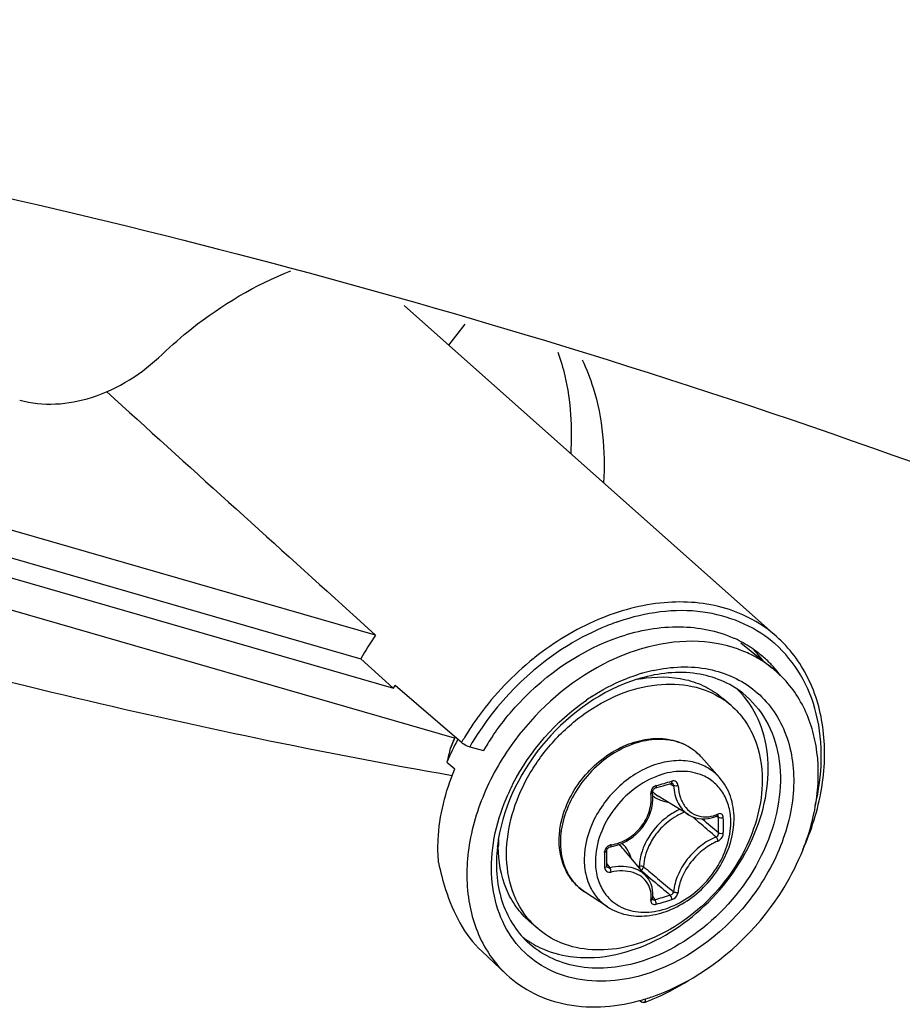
# Model space of a CAD drawing. Header units: millimetres. Extents: x 0 to 420, y 0 to 297.
# Tile 493 of 502: x 378.25 to 380.94, y 234.06 to 237.06. Entities that reach past the tile are written whole.
import ezdxf

# ---------------------------------------------------------------- set-up
doc = ezdxf.new("R2010")
doc.units = ezdxf.units.MM
doc.header["$LTSCALE"] = 23.1
doc.layers.get('0').update_dxf_attribs({"linetype": 'CONTINUOUS'})
doc.layers.add('02___PRT_ALL_AXES', color=7, linetype='CONTINUOUS')

msp = doc.modelspace()

# ---------------------------------------------------------------- linework, layer by layer
at = {"color": 7, "linetype": 'CONTINUOUS'}
for p, q in [((379.4232, 236.1896), (380.558, 235.1804)), ((379.5591, 236.0688), (379.6092, 236.133)), ((379.3362, 235.1845), (376.6087, 235.9719)), ((376.9325, 235.7934), (379.2907, 235.1127)), ((377.031, 235.7038), (379.3903, 235.0227)), ((379.5771, 234.8708), (376.9885, 235.618)), ((379.2575, 235.2558), (379.2663, 235.2478)), ((379.2663, 235.2478), (379.3362, 235.1845)), ((380.4489, 235.1607), (380.5442, 235.0846)), ((379.2907, 235.1127), (379.3888, 235.0241)), ((379.3888, 235.0241), (379.3903, 235.0227)), ((379.3903, 235.0227), (379.3953, 235.0313)), ((379.598, 234.8572), (379.3953, 235.0313)), ((380.4195, 234.97), (380.3945, 234.9917)), ((379.5639, 234.8399), (379.5642, 234.8409)), ((379.6229, 234.8443), (379.6646, 234.8323)), ((380.3844, 234.75), (380.329, 234.8126)), ((379.5537, 234.7976), (379.5773, 234.7766)), ((380.1893, 234.7187), (380.2041, 234.7229)), ((380.2041, 234.7229), (380.213, 234.7254)), ((380.213, 234.7254), (380.2218, 234.728)), ((380.2218, 234.728), (380.2367, 234.7324)), ((380.2335, 234.7315), (380.2446, 234.7254)), ((380.2367, 234.7324), (380.2372, 234.7326)), ((380.2372, 234.7326), (380.2383, 234.7327)), ((380.2383, 234.7327), (380.2392, 234.7326)), ((380.2392, 234.7326), (380.24, 234.7324)), ((380.24, 234.7324), (380.2403, 234.7323)), ((380.1805, 234.7076), (380.1808, 234.7091)), ((380.1805, 234.7061), (380.1805, 234.7076)), ((380.1814, 234.6957), (380.1805, 234.7061)), ((380.1808, 234.7091), (380.1812, 234.7107)), ((380.1812, 234.7107), (380.1819, 234.7122)), ((380.1813, 234.6828), (380.1814, 234.6957)), ((380.1819, 234.7122), (380.1827, 234.7136)), ((380.1827, 234.7136), (380.1837, 234.715)), ((380.1837, 234.715), (380.1849, 234.7162)), ((380.1849, 234.7162), (380.1861, 234.7172)), ((380.1861, 234.7172), (380.1874, 234.718)), ((380.1874, 234.718), (380.1887, 234.7186)), ((380.1887, 234.7186), (380.1893, 234.7187)), ((380.2904, 234.6363), (380.1976, 234.6938)), ((380.1777, 234.6571), (380.1801, 234.6699)), ((380.1801, 234.6699), (380.1813, 234.6828)), ((380.1638, 234.6202), (380.1695, 234.6322)), ((380.1695, 234.6322), (380.1742, 234.6445)), ((380.1742, 234.6445), (380.1777, 234.6571)), ((380.2903, 234.6363), (380.2941, 234.6341)), ((380.2941, 234.6341), (380.3025, 234.6301)), ((380.3597, 234.627), (380.3697, 234.6302)), ((380.3697, 234.6302), (380.3772, 234.6332)), ((380.3743, 234.632), (380.3813, 234.6283)), ((380.3781, 234.6338), (380.3772, 234.6332)), ((380.3772, 234.6332), (380.3785, 234.6336)), ((380.3785, 234.6336), (380.379, 234.6336)), ((380.1492, 234.5978), (380.157, 234.6087)), ((380.157, 234.6087), (380.1638, 234.6202)), ((380.3025, 234.6301), (380.3113, 234.627)), ((380.3113, 234.627), (380.3206, 234.6249)), ((380.3206, 234.6249), (380.3301, 234.6239)), ((380.3301, 234.6239), (380.3398, 234.6239)), ((380.3308, 234.6239), (380.3331, 234.6219)), ((380.3398, 234.6239), (380.3498, 234.6249)), ((380.3498, 234.6249), (380.3597, 234.627)), ((380.1209, 234.5695), (380.1311, 234.5782)), ((380.1311, 234.5782), (380.1406, 234.5876)), ((380.1406, 234.5876), (380.1492, 234.5978)), ((380.0518, 234.5393), (380.0614, 234.5411)), ((380.0614, 234.5411), (380.0741, 234.5446)), ((380.0741, 234.5446), (380.0865, 234.5493)), ((380.0865, 234.5493), (380.0985, 234.555)), ((380.0985, 234.555), (380.11, 234.5618)), ((380.11, 234.5618), (380.1209, 234.5695)), ((380.041, 234.5287), (380.0413, 234.53)), ((380.041, 234.5279), (380.041, 234.5287)), ((380.0411, 234.5092), (380.041, 234.5279)), ((380.0413, 234.53), (380.0418, 234.5314)), ((380.0418, 234.5314), (380.0425, 234.5328)), ((380.0425, 234.5328), (380.0434, 234.5341)), ((380.0434, 234.5341), (380.0445, 234.5353)), ((380.0445, 234.5353), (380.0457, 234.5365)), ((380.0457, 234.5365), (380.047, 234.5374)), ((380.047, 234.5374), (380.0484, 234.5382)), ((380.0484, 234.5382), (380.0499, 234.5388)), ((380.0499, 234.5388), (380.0514, 234.5392)), ((380.0514, 234.5392), (380.0518, 234.5393)), ((380.1626, 234.4474), (380.0926, 234.5308)), ((380.041, 234.4806), (380.0411, 234.5041)), ((380.041, 234.4802), (380.041, 234.4806)), ((380.0411, 234.4794), (380.041, 234.4802)), ((380.0411, 234.5041), (380.0411, 234.5092)), ((380.0411, 234.4874), (380.0504, 234.4751)), ((380.1396, 234.4802), (380.136, 234.4792)), ((380.0413, 234.4787), (380.0411, 234.4794)), ((380.0417, 234.4782), (380.0413, 234.4787)), ((380.1492, 234.4634), (380.1826, 234.4351)), ((380.1674, 234.4412), (380.1626, 234.4474)), ((380.1721, 234.4333), (380.1674, 234.4412)), ((380.1759, 234.4249), (380.1721, 234.4333)), ((380.1787, 234.4161), (380.1759, 234.4249)), ((380.043, 234.3558), (379.9732, 234.4017)), ((380.1806, 234.4068), (380.1787, 234.4161)), ((380.1814, 234.3972), (380.1806, 234.4068)), ((380.1813, 234.3873), (380.1814, 234.3972)), ((380.1804, 234.3792), (380.1814, 234.3784)), ((380.1805, 234.3801), (380.1813, 234.3873)), ((380.1805, 234.3795), (380.1805, 234.3801)), ((380.1805, 234.3792), (380.1805, 234.3795)), ((380.1805, 234.3792), (380.1805, 234.3791)), ((380.1805, 234.3791), (380.1805, 234.3792)), ((380.1805, 234.3791), (380.1805, 234.3791)), ((380.1812, 234.3863), (380.1872, 234.3781)), ((380.1814, 234.3784), (380.1823, 234.3779)), ((379.8303, 234.2897), (379.8053, 234.3113)), ((379.6598, 234.2202), (379.7348, 234.1499)), ((380.1419, 234.0706), (380.1479, 234.0655)), ((380.1549, 234.0646), (380.1536, 234.0638))]:
    msp.add_line(p, q, dxfattribs=at)
for centre, radius, start, end in [((380.3041, 234.5537), 0.7097, 109.4203, 111.7249), ((380.2989, 234.5682), 0.6943, 108.6304, 109.4149), ((380.0871, 234.659), 0.9165, 145.0102, 150.3295), ((380.2761, 234.8354), 0.3723, 65.4059, 65.984), ((380.2786, 234.8406), 0.3665, 60.8683, 65.4152), ((380.3163, 234.7937), 0.3698, 62.7861, 70.0184), ((380.2831, 234.8488), 0.3571, 52.1189, 60.8685), ((380.3005, 234.8711), 0.3824, 48.5835, 50.1979), ((380.4008, 234.3902), 0.9289, 128.8768, 143.7603), ((380.3805, 234.4136), 0.8979, 128.4944, 128.8086), ((380.3213, 234.8039), 0.3585, 60.3613, 62.7529), ((380.2382, 234.8882), 0.3545, 39.7902, 44.9595), ((380.3244, 234.8092), 0.3523, 51.4094, 60.3711), ((380.2858, 234.8525), 0.3526, 51.3783, 52.0948), ((380.2857, 234.8524), 0.3527, 45.1238, 51.3734), ((380.2354, 234.8859), 0.3581, 37.9629, 39.7925), ((380.2836, 234.8503), 0.3557, 39.8833, 45.1176), ((380.2783, 234.5851), 0.487, 106.1133, 107.3256), ((380.2138, 234.6523), 0.4052, 99.9888, 101.46), ((380.2936, 234.5712), 0.518, 106.1134, 107.3858), ((380.289, 234.5873), 0.5012, 102.3187, 106.1235), ((380.2797, 234.8471), 0.3607, 36.5231, 39.8819), ((380.3487, 234.4495), 0.652, 122.851, 124.5399), ((380.2418, 234.8156), 0.2831, 42.6059, 46.1215), ((380.2408, 234.8147), 0.2844, 41.9998, 42.6077), ((380.2531, 234.7778), 0.2542, 49.1138, 56.5118), ((380.397, 234.3929), 0.9242, 143.7552, 144.5649), ((380.3909, 234.3971), 0.9168, 145.7861, 147.2162), ((380.3945, 234.3946), 0.9212, 144.5648, 145.7865), ((380.1284, 234.6164), 0.6072, 155.2325, 155.5445), ((380.1257, 234.6159), 0.6048, 155.0789, 155.4074), ((380.1298, 234.6158), 0.6088, 154.9071, 155.2325), ((380.1273, 234.6151), 0.6067, 154.7598, 155.0789), ((380.3759, 234.4064), 0.8991, 148.7816, 149.9069), ((380.3842, 234.4014), 0.9088, 147.2157, 148.7811), ((380.3657, 234.4186), 0.814, 145.8248, 149.459), ((380.4223, 234.3723), 0.8243, 141.2071, 141.3892), ((380.2495, 234.5077), 0.7538, 151.5473, 157.3797), ((380.114, 234.6211), 0.592, 156.1222, 158.3075), ((380.1167, 234.6214), 0.5945, 157.7633, 158.3391), ((380.1228, 234.6189), 0.6011, 155.7151, 157.7608), ((380.1228, 234.6172), 0.6017, 155.407, 156.1264), ((380.1273, 234.6169), 0.6061, 155.5446, 155.7177), ((380.3785, 234.4045), 0.8743, 148.6078, 149.7971), ((390.7663, 232.126), 11.5265, 166.38196, 166.59805), ((380.2138, 234.7105), 0.1539, 50.5352, 52.3899), ((380.214, 234.7107), 0.1537, 47.2036, 50.5349), ((380.2134, 234.7101), 0.1545, 41.5302, 47.1948), ((380.2801, 234.5269), 0.2433, 109.0708, 109.2293), ((380.3425, 234.4308), 0.6599, 153.6901, 154.2381), ((380.3456, 234.4292), 0.6634, 152.9605, 153.69), ((379.6593, 236.6582), 2.0045, 285.3931, 286.8075), ((380.3339, 234.4348), 0.6504, 155.0535, 155.9788), ((380.3389, 234.4325), 0.6559, 154.2378, 155.0537), ((380.2449, 234.7701), 0.0898, 224.1498, 225.1349), ((380.2451, 234.7704), 0.0901, 225.1677, 238.1926), ((380.346, 234.4685), 0.202, 114.0645, 126.4053), ((372.1934, 225.0622), 12.5417, 49.56104, 49.72441), ((380.3357, 234.7366), 0.1071, 290.317, 292.2631), ((380.3344, 234.7396), 0.1103, 292.2624, 294.0755), ((372.9285, 225.9236), 11.4092, 49.26308, 49.56466), ((372.35, 225.1256), 12.4061, 49.65654, 49.94798), ((378.9161, 234.6046), 1.4654, 0.0023, 0.9288), ((378.9647, 234.6046), 1.4168, 359.0554, 0.003), ((378.9178, 234.6037), 1.4783, 0.0024, 0.9289), ((378.9669, 234.6037), 1.4292, 359.0555, 0.003), ((380.3598, 234.4506), 0.2113, 135.0983, 148.1044), ((380.1896, 234.4846), 0.4855, 172.5131, 173.5723), ((380.1997, 234.4833), 0.4956, 170.9639, 172.5115), ((380.1092, 234.5389), 0.399, 176.792, 179.9853), ((380.0572, 234.5235), 0.0216, 99.0638, 106.7637), ((380.0236, 234.4728), 0.0902, 40.0257, 53.8865), ((377.8937, 234.4993), 2.1407, 0.0023, 0.6425), ((380.0083, 234.4725), 0.1114, 16.5086, 23.3442), ((377.9738, 234.4993), 2.0607, 359.3452, 0.0019), ((380.0383, 234.4806), 0.00271, 351.6033, 359.3214), ((387.8055, 243.5644), 11.8794, 229.89404, 230.16205), ((387.2956, 242.8567), 11.0235, 229.81565, 230.16603), ((386.8571, 242.4272), 10.3986, 230.16047, 230.51372), ((379.8124, 235.7652), 1.4368, 285.1211, 287.0773), ((379.813, 235.7633), 1.4495, 285.1302, 287.0863), ((379.9968, 234.4819), 0.2543, 221.708, 229.0965), ((379.9578, 234.4876), 0.2831, 232.7252, 236.2895), ((379.9592, 234.4898), 0.2856, 236.2886, 238.5626)]:
    msp.add_arc(centre, radius, start, end, dxfattribs=at)
msp.add_ellipse((371.7614, 242.4027), major_axis=(23.9533, -21.8), ratio=0.007825, start_param=-1.277815, end_param=-1.245388, dxfattribs=at)
for points, knots in [([(380.6158, 237.6464), (381.9951, 237.2171), (384.6602, 236.1235), (387.0752, 234.5497), (388.1836, 233.6648)], [0, 0, 0, 0, 0.504597, 1, 1, 1, 1]), ([(378.6856, 236.041), (378.7146, 236.0687), (378.8323, 236.1715), (378.9693, 236.2529), (379.0774, 236.2954)], [0, 0, 0, 0, 0.256932, 1, 1, 1, 1]), ([(379.5697, 234.7557), (378.7757, 234.8937), (377.0485, 235.3208), (375.363, 235.8818), (374.4524, 236.2143)], [0, 0, 0, 0, 0.45396, 1, 1, 1, 1]), ([(379.8919, 236.0473), (379.9002, 236.0236), (379.9291, 235.9233), (379.9359, 235.8172), (379.9308, 235.7382)], [0, 0, 0, 0, 0.240719, 1, 1, 1, 1]), ([(378.2514, 235.9014), (378.3216, 235.8812), (378.4889, 235.8944), (378.6249, 235.9829), (378.6856, 236.041)], [0, 0, 0, 0, 0.465373, 1, 1, 1, 1]), ([(379.9656, 236.0246), (379.9787, 235.997), (380.0252, 235.8777), (380.0372, 235.7464), (380.0306, 235.6495)], [0, 0, 0, 0, 0.239128, 1, 1, 1, 1]), ([(380.558, 235.1804), (380.5141, 235.2194), (380.4029, 235.2797), (380.2079, 235.2943), (380.0049, 235.2391), (379.8802, 235.1629), (379.8216, 235.1164)], [0, 0, 0, 0, 0.220902, 0.457901, 0.718638, 1, 1, 1, 1]), ([(380.5453, 235.1648), (380.4864, 235.214), (380.3258, 235.2785), (380.1586, 235.2536), (380.0771, 235.2261)], [0, 0, 0, 0, 0.471571, 1, 1, 1, 1]), ([(380.0414, 235.213), (380.0003, 235.1966), (379.8377, 235.114), (379.7039, 234.9774), (379.6322, 234.8599)], [0, 0, 0, 0, 0.24306, 1, 1, 1, 1]), ([(380.0823, 235.1804), (380.1405, 235.1998), (380.258, 235.2213), (380.3767, 235.1982), (380.4276, 235.1755)], [0, 0, 0, 0, 0.523768, 1, 1, 1, 1]), ([(379.6923, 234.8759), (379.7164, 234.9114), (379.8202, 235.0416), (379.9651, 235.1413), (380.0823, 235.1804)], [0, 0, 0, 0, 0.257864, 1, 1, 1, 1]), ([(380.6387, 234.5307), (380.6649, 234.5895), (380.7026, 234.7094), (380.71, 234.8914), (380.6641, 235.0564), (380.5973, 235.1454), (380.558, 235.1804)], [0, 0, 0, 0, 0.276835, 0.534764, 0.773567, 1, 1, 1, 1]), ([(380.1498, 235.1438), (380.115, 235.1338), (379.9737, 235.0789), (379.8519, 234.9782), (379.7799, 234.8887)], [0, 0, 0, 0, 0.239812, 1, 1, 1, 1]), ([(380.4427, 235.1413), (380.3982, 235.1575), (380.2984, 235.1737), (380.1992, 235.1581), (380.1498, 235.1438)], [0, 0, 0, 0, 0.479541, 1, 1, 1, 1]), ([(380.6763, 234.6647), (380.6979, 234.7555), (380.7038, 234.8985), (380.638, 235.0649), (380.5841, 235.1308), (380.5535, 235.1578)], [0, 0, 0, 0, 0.528186, 0.768963, 1, 1, 1, 1]), ([(380.1821, 235.077), (380.2374, 235.089), (380.3491, 235.0943), (380.501, 235.0263), (380.5968, 234.8907), (380.6211, 234.7178), (380.5779, 234.5342), (380.4459, 234.3094), (380.2746, 234.1836), (380.15, 234.1476)], [0, 0, 0, 0, 0.119392, 0.22816, 0.336356, 0.454374, 0.585726, 0.726493, 1, 1, 1, 1]), ([(380.6389, 234.5307), (380.6594, 234.5824), (380.6877, 234.6872), (380.6871, 234.8441), (380.6407, 234.9835), (380.5794, 235.0565), (380.5442, 235.0846)], [0, 0, 0, 0, 0.278775, 0.536818, 0.77451, 1, 1, 1, 1]), ([(379.995, 234.9973), (380.0065, 235.0047), (380.052, 235.0321), (380.1011, 235.0537), (380.1388, 235.0655)], [0, 0, 0, 0, 0.256629, 1, 1, 1, 1]), ([(380.4552, 235.0074), (380.4156, 235.039), (380.3097, 235.0816), (380.1984, 235.0689), (380.1432, 235.0529)], [0, 0, 0, 0, 0.468572, 1, 1, 1, 1]), ([(380.1435, 235.0513), (380.1888, 235.0593), (380.2589, 235.0594), (380.3428, 235.0293), (380.3786, 235.0054), (380.3945, 234.9917)], [0, 0, 0, 0, 0.519582, 0.762838, 1, 1, 1, 1]), ([(380.1333, 235.05), (380.0267, 235.0168), (379.8346, 234.881), (379.7278, 234.6713), (379.7102, 234.5611)], [0, 0, 0, 0, 0.500056, 1, 1, 1, 1]), ([(379.7352, 234.5173), (379.7352, 234.5979), (379.7737, 234.7229), (379.8712, 234.8594), (379.9671, 234.9465), (380.076, 235.0079), (380.1898, 235.0384), (380.2996, 235.035), (380.3655, 235.0083), (380.3934, 234.9898)], [0, 0, 0, 0, 0.254142, 0.391, 0.527564, 0.659013, 0.781772, 0.894694, 1, 1, 1, 1]), ([(380.1, 234.2185), (380.1831, 234.2425), (380.3405, 234.3363), (380.4744, 234.5178), (380.5286, 234.6836), (380.5375, 234.8049), (380.5138, 234.9161), (380.4755, 234.9791), (380.4522, 235.005)], [0, 0, 0, 0, 0.260989, 0.532289, 0.661973, 0.783062, 0.894976, 1, 1, 1, 1]), ([(380.4552, 235.0074), (380.4836, 234.9847), (380.5331, 234.9259), (380.5709, 234.8137), (380.5719, 234.6873), (380.525, 234.5104), (380.3894, 234.3136), (380.2236, 234.2117), (380.1354, 234.1863)], [0, 0, 0, 0, 0.104524, 0.214592, 0.333967, 0.462949, 0.735941, 1, 1, 1, 1]), ([(380.4195, 234.97), (380.4347, 234.9568), (380.4623, 234.9264), (380.5034, 234.8518), (380.5146, 234.7861), (380.5146, 234.7423)], [0, 0, 0, 0, 0.238021, 0.481682, 1, 1, 1, 1]), ([(379.7782, 234.8866), (379.7379, 234.8361), (379.6703, 234.7277), (379.6142, 234.5513), (379.61, 234.3784), (379.6457, 234.2725), (379.6723, 234.2279)], [0, 0, 0, 0, 0.275388, 0.53757, 0.779176, 1, 1, 1, 1]), ([(379.598, 234.8572), (379.5995, 234.8559), (379.6073, 234.8505), (379.6159, 234.8463), (379.6229, 234.8443)], [0, 0, 0, 0, 0.219061, 1, 1, 1, 1]), ([(380.3077, 234.8324), (380.2914, 234.845), (380.252, 234.8641), (380.1846, 234.8695), (380.1139, 234.8531), (380.0457, 234.8169), (379.9854, 234.7639), (379.9237, 234.6799), (379.8993, 234.6022), (379.8993, 234.5522)], [0, 0, 0, 0, 0.104897, 0.216899, 0.338904, 0.47012, 0.607003, 0.744549, 1, 1, 1, 1]), ([(379.904, 234.6227), (379.9165, 234.6724), (379.9677, 234.766), (380.053, 234.83), (380.1004, 234.8495)], [0, 0, 0, 0, 0.499995, 1, 1, 1, 1]), ([(380.1004, 234.8495), (380.121, 234.858), (380.1629, 234.8699), (380.2266, 234.8704), (380.2848, 234.8518), (380.3162, 234.827), (380.329, 234.8126)], [0, 0, 0, 0, 0.270574, 0.524505, 0.765155, 1, 1, 1, 1]), ([(380.3149, 234.7942), (380.2973, 234.7996), (380.2586, 234.8046), (380.199, 234.7953), (380.1398, 234.7704), (380.0664, 234.7189), (379.9964, 234.6304), (379.972, 234.5424), (379.972, 234.5002)], [0, 0, 0, 0, 0.108641, 0.225762, 0.35139, 0.483442, 0.751147, 1, 1, 1, 1]), ([(380.3844, 234.75), (380.3753, 234.7603), (380.3539, 234.7786), (380.3283, 234.7902), (380.3149, 234.7942)], [0, 0, 0, 0, 0.49562, 1, 1, 1, 1]), ([(379.5281, 234.4907), (379.5261, 234.5138), (379.5246, 234.6112), (379.5488, 234.7082), (379.5773, 234.7766)], [0, 0, 0, 0, 0.237938, 1, 1, 1, 1]), ([(380.1999, 234.7566), (380.173, 234.7473), (380.1211, 234.7182), (380.0405, 234.6367), (380.0059, 234.5503), (380.0059, 234.4945)], [0, 0, 0, 0, 0.249772, 0.51087, 1, 1, 1, 1]), ([(380.3338, 234.7562), (380.3141, 234.7648), (380.2682, 234.7734), (380.2229, 234.7646), (380.2006, 234.7569)], [0, 0, 0, 0, 0.475901, 1, 1, 1, 1]), ([(380.4188, 234.6137), (380.4188, 234.6294), (380.4153, 234.6598), (380.3985, 234.7015), (380.3709, 234.7352), (380.3467, 234.7505), (380.3338, 234.7562)], [0, 0, 0, 0, 0.267263, 0.518158, 0.759229, 1, 1, 1, 1]), ([(380.5146, 234.7423), (380.5146, 234.6697), (380.4833, 234.557), (380.4018, 234.4293), (380.3204, 234.344), (380.2258, 234.2779), (380.124, 234.2354), (380.0217, 234.2195), (379.9552, 234.2283), (379.9249, 234.2376)], [0, 0, 0, 0, 0.248664, 0.382511, 0.517375, 0.649236, 0.774656, 0.891563, 1, 1, 1, 1]), ([(380.1913, 234.7256), (380.1864, 234.7243), (380.1775, 234.7173), (380.1746, 234.7065), (380.1752, 234.7014)], [0, 0, 0, 0, 0.497141, 1, 1, 1, 1]), ([(380.1913, 234.7256), (380.1914, 234.7248), (380.1915, 234.7225), (380.1908, 234.7192), (380.1893, 234.7187)], [0, 0, 0, 0, 0.348, 1, 1, 1, 1]), ([(380.2389, 234.7394), (380.239, 234.7385), (380.2391, 234.7362), (380.2382, 234.7329), (380.2367, 234.7324)], [0, 0, 0, 0, 0.339767, 1, 1, 1, 1]), ([(380.258, 234.7253), (380.2577, 234.7298), (380.2545, 234.737), (380.2457, 234.7405), (380.2411, 234.74), (380.2389, 234.7394)], [0, 0, 0, 0, 0.502703, 0.74499, 1, 1, 1, 1]), ([(380.2446, 234.7254), (380.2446, 234.7262), (380.244, 234.7289), (380.2421, 234.7313), (380.2403, 234.7323)], [0, 0, 0, 0, 0.264576, 1, 1, 1, 1]), ([(380.2446, 234.7254), (380.2456, 234.7072), (380.2532, 234.6726), (380.2767, 234.6448), (380.2903, 234.6363)], [0, 0, 0, 0, 0.531229, 1, 1, 1, 1]), ([(380.258, 234.7252), (380.2557, 234.7246), (380.2512, 234.7241), (380.2466, 234.7246), (380.2446, 234.7254)], [0, 0, 0, 0, 0.5364, 1, 1, 1, 1]), ([(380.258, 234.7253), (380.2588, 234.7128), (380.2631, 234.6891), (380.2794, 234.6582), (380.3046, 234.6368), (380.3253, 234.6311), (380.3356, 234.6304)], [0, 0, 0, 0, 0.279104, 0.533854, 0.769255, 1, 1, 1, 1]), ([(380.4287, 234.6249), (380.4287, 234.6479), (380.4219, 234.6934), (380.3989, 234.7336), (380.3844, 234.75)], [0, 0, 0, 0, 0.512429, 1, 1, 1, 1]), ([(380.15, 234.1476), (380.0778, 234.1268), (379.961, 234.1193), (379.8278, 234.1789), (379.7516, 234.2518), (379.703, 234.3482), (379.6775, 234.5025), (379.7063, 234.6244), (379.7398, 234.6996)], [0, 0, 0, 0, 0.252012, 0.367712, 0.481437, 0.598714, 0.723798, 1, 1, 1, 1]), ([(380.0537, 234.5448), (380.0715, 234.5476), (380.1065, 234.5607), (380.1482, 234.5979), (380.1738, 234.6472), (380.1773, 234.6839), (380.1752, 234.7014)], [0, 0, 0, 0, 0.24849, 0.504031, 0.757203, 1, 1, 1, 1]), ([(380.1752, 234.7013), (380.1766, 234.7017), (380.1788, 234.7025), (380.1807, 234.7046), (380.1806, 234.7054)], [0, 0, 0, 0, 0.63264, 1, 1, 1, 1]), ([(380.1813, 234.6938), (380.1845, 234.6914), (380.1986, 234.6824), (380.2148, 234.6772), (380.2272, 234.6754)], [0, 0, 0, 0, 0.245283, 1, 1, 1, 1]), ([(380.2261, 234.6311), (380.2182, 234.6252), (380.1882, 234.5999), (380.165, 234.5665), (380.1536, 234.5394)], [0, 0, 0, 0, 0.251119, 1, 1, 1, 1]), ([(380.2776, 234.6443), (380.2715, 234.6419), (380.2468, 234.6308), (380.2246, 234.6142), (380.2101, 234.5997)], [0, 0, 0, 0, 0.242416, 1, 1, 1, 1]), ([(380.3356, 234.6304), (380.3386, 234.6302), (380.3513, 234.63), (380.3639, 234.6328), (380.3728, 234.6362)], [0, 0, 0, 0, 0.242499, 1, 1, 1, 1]), ([(380.3794, 234.6388), (380.3795, 234.6383), (380.3795, 234.6366), (380.3789, 234.6347), (380.3781, 234.6338)], [0, 0, 0, 0, 0.296838, 1, 1, 1, 1]), ([(380.3813, 234.6283), (380.3813, 234.6289), (380.3813, 234.6309), (380.3802, 234.633), (380.3789, 234.6337)], [0, 0, 0, 0, 0.295427, 1, 1, 1, 1]), ([(380.3959, 234.6277), (380.3958, 234.6316), (380.3935, 234.6384), (380.3854, 234.6407), (380.3814, 234.6397), (380.3794, 234.6388)], [0, 0, 0, 0, 0.500392, 0.734456, 1, 1, 1, 1]), ([(379.8956, 234.5579), (379.8956, 234.5632), (379.8964, 234.585), (379.8999, 234.6067), (379.904, 234.6227)], [0, 0, 0, 0, 0.244438, 1, 1, 1, 1]), ([(380.0298, 234.4049), (380.0402, 234.3882), (380.0692, 234.3584), (380.1293, 234.3369), (380.197, 234.34), (380.2651, 234.3659), (380.3273, 234.4114), (380.3922, 234.4891), (380.4188, 234.5649), (380.4188, 234.6137)], [0, 0, 0, 0, 0.105488, 0.213714, 0.331476, 0.460622, 0.598286, 0.738716, 1, 1, 1, 1]), ([(380.043, 234.3558), (380.0601, 234.3446), (380.0999, 234.3283), (380.1655, 234.3256), (380.2323, 234.3429), (380.2954, 234.3778), (380.3505, 234.4275), (380.4068, 234.506), (380.4287, 234.5782), (380.4287, 234.6249)], [0, 0, 0, 0, 0.11076, 0.226584, 0.349536, 0.479279, 0.613227, 0.747471, 1, 1, 1, 1]), ([(380.3959, 234.6277), (380.3935, 234.6267), (380.3885, 234.6261), (380.3833, 234.627), (380.3813, 234.6283)], [0, 0, 0, 0, 0.520163, 1, 1, 1, 1]), ([(380.374, 234.5685), (380.3751, 234.569), (380.3792, 234.572), (380.3815, 234.5774), (380.3813, 234.5812)], [0, 0, 0, 0, 0.233629, 1, 1, 1, 1]), ([(380.3794, 234.556), (380.3817, 234.5569), (380.3902, 234.5623), (380.3958, 234.5725), (380.3959, 234.5801)], [0, 0, 0, 0, 0.2401, 1, 1, 1, 1]), ([(380.3959, 234.5801), (380.3935, 234.5791), (380.3884, 234.5786), (380.3833, 234.5798), (380.3813, 234.5812)], [0, 0, 0, 0, 0.516682, 1, 1, 1, 1]), ([(379.9732, 234.4017), (379.961, 234.4097), (379.9386, 234.4293), (379.905, 234.48), (379.8956, 234.527), (379.8956, 234.5579)], [0, 0, 0, 0, 0.241984, 0.486768, 1, 1, 1, 1]), ([(379.8993, 234.5522), (379.8993, 234.5221), (379.9081, 234.4768), (379.9403, 234.4279), (379.9616, 234.4093), (379.9732, 234.4017)], [0, 0, 0, 0, 0.517982, 0.760912, 1, 1, 1, 1]), ([(380.0509, 234.5442), (380.0463, 234.5428), (380.0381, 234.5372), (380.0343, 234.5278), (380.0343, 234.5233)], [0, 0, 0, 0, 0.515676, 1, 1, 1, 1]), ([(380.0537, 234.5448), (380.0537, 234.5435), (380.0537, 234.5416), (380.0525, 234.5394), (380.0518, 234.5393)], [0, 0, 0, 0, 0.650306, 1, 1, 1, 1]), ([(380.1106, 234.5166), (380.1092, 234.5198), (380.1033, 234.532), (380.0948, 234.5429), (380.0875, 234.5498)], [0, 0, 0, 0, 0.255247, 1, 1, 1, 1]), ([(380.1804, 234.5622), (380.1763, 234.5556), (380.1622, 234.5297), (380.1538, 234.5002), (380.1527, 234.4784)], [0, 0, 0, 0, 0.261592, 1, 1, 1, 1]), ([(380.374, 234.5685), (380.3574, 234.5624), (380.3247, 234.5431), (380.2846, 234.5025), (380.2556, 234.4543), (380.2457, 234.4187), (380.2446, 234.4018)], [0, 0, 0, 0, 0.24174, 0.507568, 0.769195, 1, 1, 1, 1]), ([(380.3794, 234.556), (380.3639, 234.5501), (380.3334, 234.5318), (380.2959, 234.4937), (380.2686, 234.4486), (380.2592, 234.4153), (380.258, 234.3995)], [0, 0, 0, 0, 0.241461, 0.507728, 0.769702, 1, 1, 1, 1]), ([(380.3794, 234.556), (380.3797, 234.5596), (380.378, 234.5644), (380.3749, 234.5679), (380.374, 234.5685)], [0, 0, 0, 0, 0.766459, 1, 1, 1, 1]), ([(379.7072, 234.539), (379.7011, 234.4841), (379.7068, 234.3767), (379.7627, 234.2825), (379.7984, 234.249)], [0, 0, 0, 0, 0.529979, 1, 1, 1, 1]), ([(379.8053, 234.3113), (379.7901, 234.3245), (379.7624, 234.355), (379.7214, 234.4295), (379.7102, 234.4952), (379.7102, 234.539)], [0, 0, 0, 0, 0.238021, 0.481682, 1, 1, 1, 1]), ([(379.807, 234.3127), (379.7834, 234.3391), (379.746, 234.4049), (379.7352, 234.4792), (379.7352, 234.5173)], [0, 0, 0, 0, 0.481107, 1, 1, 1, 1]), ([(380.0343, 234.5233), (380.0352, 234.5235), (380.0378, 234.5241), (380.041, 234.5261), (380.041, 234.5279)], [0, 0, 0, 0, 0.335626, 1, 1, 1, 1]), ([(380.1536, 234.5394), (380.1516, 234.5346), (380.1445, 234.5155), (380.1404, 234.4953), (380.1396, 234.4802)], [0, 0, 0, 0, 0.258896, 1, 1, 1, 1]), ([(380.3037, 234.1395), (380.4159, 234.2056), (380.5451, 234.3352), (380.6229, 234.4905), (380.6389, 234.5307)], [0, 0, 0, 0, 0.75102, 1, 1, 1, 1]), ([(379.5281, 234.4907), (379.5337, 234.4629), (379.5584, 234.3654), (379.6068, 234.2699), (379.6598, 234.2202)], [0, 0, 0, 0, 0.280678, 1, 1, 1, 1]), ([(379.972, 234.5002), (379.972, 234.4929), (379.9733, 234.465), (379.9804, 234.4373), (379.9892, 234.4186)], [0, 0, 0, 0, 0.261199, 1, 1, 1, 1]), ([(380.0059, 234.4945), (380.0059, 234.4784), (380.0095, 234.447), (380.0218, 234.4177), (380.0298, 234.4049)], [0, 0, 0, 0, 0.516185, 1, 1, 1, 1]), ([(380.0343, 234.4758), (380.0352, 234.4759), (380.0377, 234.4765), (380.0407, 234.4784), (380.041, 234.4802)], [0, 0, 0, 0, 0.321323, 1, 1, 1, 1]), ([(380.1396, 234.4802), (380.1419, 234.4808), (380.1465, 234.4808), (380.151, 234.4796), (380.1527, 234.4784)], [0, 0, 0, 0, 0.526419, 1, 1, 1, 1]), ([(380.1396, 234.4802), (380.1396, 234.4797), (380.1398, 234.4773), (380.1403, 234.475), (380.1409, 234.4733)], [0, 0, 0, 0, 0.234277, 1, 1, 1, 1]), ([(380.0343, 234.4758), (380.0343, 234.4735), (380.0352, 234.4691), (380.0413, 234.4619), (380.0492, 234.461), (380.0537, 234.462)], [0, 0, 0, 0, 0.245151, 0.483798, 1, 1, 1, 1]), ([(380.0417, 234.4782), (380.0426, 234.477), (380.0454, 234.475), (380.0487, 234.4748), (380.0504, 234.4751)], [0, 0, 0, 0, 0.481798, 1, 1, 1, 1]), ([(380.1626, 234.4474), (380.1568, 234.4543), (380.1421, 234.4665), (380.1146, 234.4771), (380.0831, 234.4802), (380.0613, 234.4775), (380.0504, 234.4751)], [0, 0, 0, 0, 0.222882, 0.461558, 0.720944, 1, 1, 1, 1]), ([(380.0537, 234.462), (380.0537, 234.4644), (380.0529, 234.4689), (380.0515, 234.4733), (380.0504, 234.4751)], [0, 0, 0, 0, 0.526671, 1, 1, 1, 1]), ([(380.166, 234.4265), (380.1613, 234.4344), (380.148, 234.4489), (380.1205, 234.4623), (380.088, 234.4669), (380.0653, 234.4645), (380.0537, 234.462)], [0, 0, 0, 0, 0.221381, 0.457911, 0.717649, 1, 1, 1, 1]), ([(380.1452, 234.4682), (380.1481, 234.4697), (380.1513, 234.4732), (380.1526, 234.4774), (380.1527, 234.4784)], [0, 0, 0, 0, 0.762591, 1, 1, 1, 1]), ([(380.1752, 234.3756), (380.1764, 234.3845), (380.1764, 234.4023), (380.1703, 234.4191), (380.166, 234.4265)], [0, 0, 0, 0, 0.513521, 1, 1, 1, 1]), ([(379.9892, 234.4186), (379.9951, 234.4059), (380.0102, 234.3821), (380.0315, 234.3634), (380.043, 234.3558)], [0, 0, 0, 0, 0.504391, 1, 1, 1, 1]), ([(380.2343, 234.3917), (380.2356, 234.392), (380.2401, 234.3939), (380.2442, 234.3982), (380.2446, 234.4018)], [0, 0, 0, 0, 0.265099, 1, 1, 1, 1]), ([(380.2389, 234.3778), (380.2392, 234.3803), (380.2383, 234.3853), (380.236, 234.39), (380.2343, 234.3917)], [0, 0, 0, 0, 0.50766, 1, 1, 1, 1]), ([(380.2389, 234.3778), (380.2413, 234.3785), (380.2502, 234.3829), (380.2575, 234.3921), (380.258, 234.3995)], [0, 0, 0, 0, 0.257299, 1, 1, 1, 1]), ([(380.258, 234.3995), (380.2547, 234.3984), (380.2494, 234.3986), (380.2454, 234.401), (380.2446, 234.4018)], [0, 0, 0, 0, 0.768189, 1, 1, 1, 1]), ([(380.1752, 234.3756), (380.1749, 234.3736), (380.1751, 234.3697), (380.1802, 234.363), (380.1874, 234.363), (380.1913, 234.364)], [0, 0, 0, 0, 0.250198, 0.477776, 1, 1, 1, 1]), ([(380.1752, 234.3756), (380.1759, 234.3758), (380.1781, 234.3765), (380.1803, 234.3784), (380.1805, 234.3801)], [0, 0, 0, 0, 0.303916, 1, 1, 1, 1]), ([(380.1823, 234.3779), (380.1826, 234.3778), (380.1842, 234.3774), (380.1859, 234.3777), (380.1872, 234.3781)], [0, 0, 0, 0, 0.220787, 1, 1, 1, 1]), ([(380.1913, 234.3641), (380.1916, 234.3666), (380.1908, 234.3716), (380.1888, 234.3763), (380.1872, 234.3781)], [0, 0, 0, 0, 0.510568, 1, 1, 1, 1]), ([(379.9249, 234.2376), (379.9161, 234.2404), (379.8821, 234.2527), (379.8506, 234.2721), (379.8303, 234.2897)], [0, 0, 0, 0, 0.254749, 1, 1, 1, 1]), ([(380.1354, 234.1863), (380.0755, 234.169), (379.953, 234.1567), (379.8393, 234.2107), (379.7985, 234.249)], [0, 0, 0, 0, 0.526815, 1, 1, 1, 1]), ([(379.8102, 234.246), (379.8191, 234.2406), (379.8562, 234.2206), (379.8977, 234.2087), (379.9292, 234.2043)], [0, 0, 0, 0, 0.245084, 1, 1, 1, 1]), ([(379.9292, 234.2043), (379.9428, 234.2024), (380.0001, 234.1978), (380.0581, 234.2064), (380.1, 234.2185)], [0, 0, 0, 0, 0.239792, 1, 1, 1, 1]), ([(379.7347, 234.1499), (379.7598, 234.1264), (379.8182, 234.0862), (379.959, 234.0406), (380.0762, 234.0513), (380.15, 234.0726)], [0, 0, 0, 0, 0.234243, 0.475825, 1, 1, 1, 1]), ([(380.15, 234.0726), (380.1631, 234.0764), (380.2163, 234.0937), (380.2672, 234.118), (380.3037, 234.1395)], [0, 0, 0, 0, 0.243781, 1, 1, 1, 1]), ([(380.1536, 234.0638), (380.1665, 234.0686), (380.2184, 234.0898), (380.268, 234.1168), (380.3036, 234.1397)], [0, 0, 0, 0, 0.245348, 1, 1, 1, 1])]:
    msp.add_open_spline(points, degree=3, knots=knots, dxfattribs=at)
for points in [[(379.7548, 234.7308), (379.8063, 234.8318), (379.8856, 234.9223), (379.979, 234.9866)], [(379.6723, 234.2279), (379.6893, 234.1993), (379.7104, 234.1727), (379.7347, 234.1499)], [(380.1536, 234.0638), (380.1517, 234.0631), (380.1494, 234.0642), (380.1479, 234.0655)], [(380.1578, 234.0743), (380.1578, 234.0709), (380.1574, 234.0668), (380.1549, 234.0646)]]:
    msp.add_open_spline(points, degree=3, dxfattribs=at)
at = {"layer": '02___PRT_ALL_AXES', "color": 7, "linetype": 'CONTINUOUS'}
for points, knots in [([(374.9987, 237.0398), (375.4106, 236.9991), (377.0279, 236.8019), (378.6272, 236.4519), (379.7909, 236.1019)], [0, 0, 0, 0, 0.254071, 1, 1, 1, 1]), ([(379.7909, 236.1019), (380.461, 235.9004), (383.0573, 234.9943), (385.4882, 233.6072), (387.101, 232.3432)], [0, 0, 0, 0, 0.254572, 1, 1, 1, 1])]:
    msp.add_open_spline(points, degree=3, knots=knots, dxfattribs=at)

doc.saveas('drawing.dxf')
